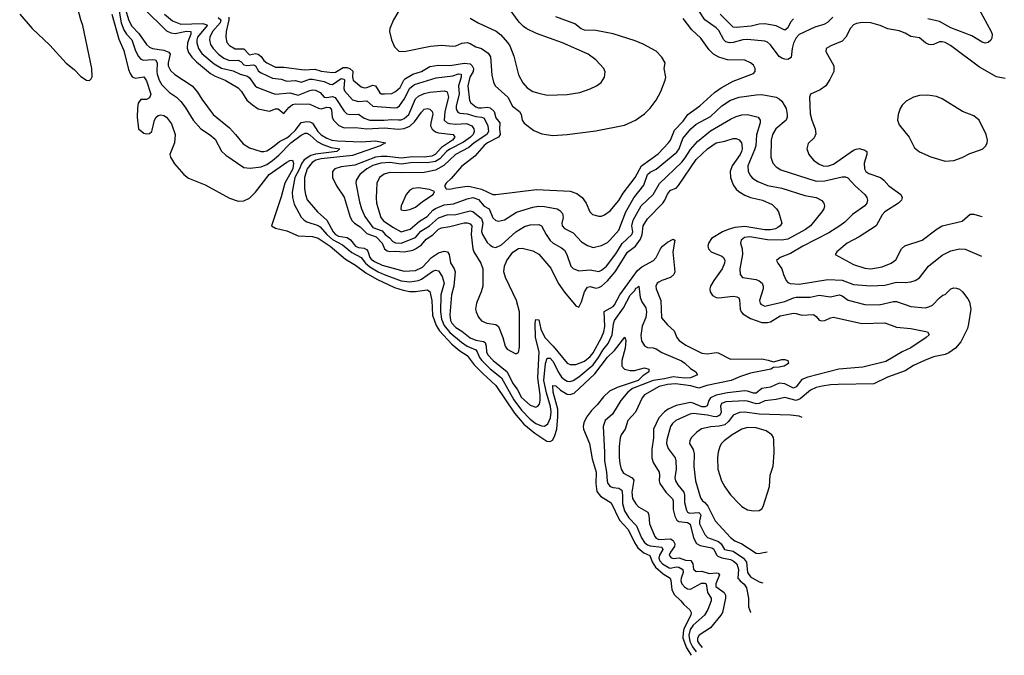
# Model space of a CAD drawing. Header units: inches. Extents: x 1305375 to 1407406, y 744550 to 841633.
# Tile 265 of 509: x 1370083 to 1376964, y 744550 to 748991. Entities that reach past the tile are written whole.
import ezdxf

# ---------------------------------------------------------------- set-up
doc = ezdxf.new("R2010")
doc.units = ezdxf.units.IN
doc.header["$MEASUREMENT"] = 0
doc.layers.add('B3774', color=7, linetype='Continuous')

msp = doc.modelspace()

# ---------------------------------------------------------------- linework, layer by layer
at = {"layer": 'B3774', "color": 5}
for points, elevation in [([(1372777, 749130), (1372694.9, 748990), (1372670.5, 748930), (1372668, 748910), (1372680.5, 748850), (1372701.7, 748801.7), (1372732.3, 748772.3), (1372768.9, 748768.9), (1372954.1, 748805.9), (1373030, 748813.1), (1373110, 748806.4), (1373130, 748809.5), (1373172.2, 748827.9), (1373210, 748831.5), (1373230, 748824.8), (1373270, 748800.9), (1373310.3, 748790.3), (1373356.9, 748756.9), (1373372.3, 748732.3), (1373382.7, 748602.7), (1373393.9, 748553.9), (1373405, 748530), (1373493.8, 748450), (1373526.4, 748386.4), (1373575.5, 748350), (1373586.6, 748330), (1373594.5, 748290), (1373608.9, 748268.9), (1373676.7, 748216.7), (1373733, 748193), (1373810, 748182), (1373910, 748189.1), (1374110, 748214.3), (1374310, 748255.3), (1374387, 748290), (1374450, 748333.4), (1374490, 748373.4), (1374530.5, 748429.5), (1374563.5, 748490), (1374594.2, 748570), (1374597.6, 748590), (1374586.9, 748650), (1374594.3, 748690), (1374571.3, 748730), (1374530, 748772.6), (1374440.7, 748820.7), (1374384.4, 748844.4), (1374230, 748893.7), (1374110, 748915.5), (1374030, 748918.1), (1374007.3, 748927.3), (1373961.8, 748961.8), (1373830, 749012.5)], 1020), ([(1370083.2, 749030), (1370169.2, 748929.2), (1370294.2, 748814.2), (1370408.5, 748688.5), (1370462.7, 748642.7), (1370510, 748594.7), (1370550, 748568), (1370570, 748565.7), (1370582.8, 748577.2), (1370588.5, 748591.5), (1370588, 748650), (1370524.5, 748950), (1370509.8, 748990), (1370485.7, 749085.7)], 840), ([(1370726.7, 749030), (1370775.3, 748855.3), (1370810, 748777), (1370843.1, 748643.1), (1370854.6, 748614.6), (1370870, 748593), (1370890, 748582.3), (1370950, 748592.1), (1370970, 748563.7), (1370999.8, 748470), (1370990, 748444.4), (1370970, 748434.8), (1370930, 748432.8), (1370910.8, 748409.2), (1370905.6, 748374.4), (1370904.6, 748310), (1370913.4, 748230), (1370950, 748199.5), (1370970, 748194.6), (1370990, 748196), (1371006.3, 748210), (1371010, 748218.8), (1371026, 748290), (1371036, 748310), (1371050, 748322), (1371070, 748326), (1371090, 748322.4), (1371110, 748310.4), (1371144.1, 748264.1), (1371168.9, 748190), (1371164.6, 748130), (1371133.2, 748050), (1371136, 748030), (1371164.1, 747984.1), (1371229.7, 747909.7), (1371263.3, 747883.3), (1371378.4, 747838.4), (1371550, 747743.5), (1371610, 747723.9), (1371650, 747724.9), (1371690, 747743.9), (1371730, 747785.4), (1371827, 747910), (1371950, 747995.4), (1371970, 748007.4), (1371990, 748010.3), (1371996.1, 747990), (1371991.7, 747950), (1371936.9, 747850), (1371910, 747752.6), (1371843.6, 747550), (1371870, 747534.4), (1371950, 747516.2), (1372030, 747480.3), (1372130, 747477.7), (1372170, 747464.2), (1372252.6, 747410), (1372359, 747319), (1372430, 747275.6), (1372502.6, 747222.6), (1372578.6, 747178.6), (1372701.4, 747121.4), (1372762, 747102), (1372810, 747092.9), (1372850, 747091.5), (1372930, 747104.6), (1372950, 747092.6), (1372963.1, 747030), (1372967.9, 746927.9), (1372993.8, 746853.8), (1373016.6, 746816.6), (1373103.5, 746723.6), (1373158.5, 746678.5), (1373210, 746645.1), (1373260.2, 746580.2), (1373318.9, 746518.9), (1373410, 746436.1), (1373541.5, 746241.5), (1373605.6, 746165.6), (1373682, 746102), (1373766.1, 746046.1), (1373790, 746043.9), (1373805.4, 746054.6), (1373821.3, 746078.7), (1373837.6, 746130), (1373844.3, 746215.7), (1373843.1, 746270), (1373810.6, 746389.5), (1373810, 746435.8), (1373830, 746433.6), (1373862.8, 746402.8), (1373910, 746376), (1373930, 746373.3), (1373958.2, 746381.8), (1374101.9, 746518.1), (1374190, 746633.9), (1374240, 746680), (1374312.5, 746772.5), (1374318.9, 746750), (1374315.4, 746695.4), (1374291.4, 746610), (1374292, 746570), (1374310.3, 746550), (1374350, 746539.5), (1374378.9, 746541.1), (1374450, 746559.5), (1374478.8, 746550), (1374479.3, 746530), (1374437.2, 746502.9), (1374405.2, 746470), (1374257.3, 746422.7), (1374205.2, 746394.8), (1374163.2, 746356.8), (1374119.8, 746300.2), (1374079.4, 746260.6), (1374045.1, 746214.9), (1374024.5, 746175.5), (1374019.8, 746150), (1374022.1, 746130), (1374065, 746030), (1374083.4, 745923.4), (1374111.9, 745830), (1374108.7, 745750), (1374115.5, 745695.5), (1374141.3, 745661.3), (1374216.3, 745616.3), (1374275, 745495), (1374335.5, 745430), (1374378.8, 745338.8), (1374402.1, 745302.1), (1374445.6, 745265.5), (1374487.6, 745247.6), (1374502.8, 745202.8), (1374525.2, 745165.2), (1374580.1, 745120.1), (1374628, 745090), (1374634, 745074), (1374639.5, 745010), (1374655.8, 744975.8), (1374704.1, 744930), (1374724.4, 744904.4), (1374767.3, 744867.3), (1374775, 744850), (1374772.4, 744830), (1374725.4, 744734.6), (1374718.6, 744710), (1374717.3, 744670), (1374742.5, 744602.5), (1374776.5, 744550.3)], 840), ([(1370777.9, 749050), (1370793, 748970), (1370810, 748921.4), (1370829.6, 748889.6), (1370866.5, 748850), (1370893.4, 748773.4), (1370913.8, 748733.8), (1370930, 748715.3), (1370948.8, 748708.8), (1371010, 748714), (1371033, 748710), (1371044.8, 748690), (1371040.6, 748630), (1371044.1, 748610), (1371057.1, 748570), (1371075.9, 748535.9), (1371130, 748482.2), (1371179.1, 748450), (1371210, 748420.7), (1371240.1, 748380.1), (1371294.3, 748290), (1371348.4, 748228.4), (1371410.2, 748190), (1371450, 748157.8), (1371493.8, 748073.8), (1371524.1, 748044.1), (1371650, 747958.7), (1371694.7, 747954.7), (1371770, 747962.7), (1371810, 747980.8), (1371850, 748008.2), (1371894.7, 748045.3), (1371978.7, 748130), (1372050, 748184.6), (1372077.9, 748197.9), (1372090, 748198.5), (1372110, 748186), (1372161.1, 748141.1), (1372200.5, 748120.5), (1372259.6, 748099.6), (1372319.3, 748090), (1372299.5, 748070), (1372150, 748051.1), (1372117.9, 748042.1), (1372070, 748013.2), (1372054.5, 747990), (1372036, 747944), (1372006.6, 747890), (1371986.6, 747786.6), (1371989.7, 747749.7), (1372002.4, 747702.4), (1372050, 747611.3), (1372070, 747590.2), (1372090, 747578), (1372170, 747552.7), (1372183.8, 747543.8), (1372229.7, 747490), (1372270, 747454.7), (1372338.2, 747418.2), (1372404.3, 747364.3), (1372469, 747330), (1372498.9, 747290), (1372530, 747263.9), (1372588.1, 747230), (1372630, 747211.4), (1372750, 747165.7), (1372810, 747160.4), (1372870, 747169.4), (1372890, 747177.7), (1372970, 747233.5), (1372990, 747240.9), (1373010, 747235.9), (1373036.5, 747196.5), (1373049.3, 747150), (1373027.3, 747070), (1373024.2, 746950), (1373030, 746899.7), (1373050, 746854.1), (1373090, 746806.2), (1373170, 746737.8), (1373210, 746711), (1373270, 746683.8), (1373280.7, 746670), (1373297.2, 746630), (1373312.5, 746610), (1373370, 746552.6), (1373450, 746489.1), (1373536.3, 746336.3), (1373590, 746263.3), (1373650, 746199.4), (1373690, 746170.6), (1373730, 746153.7), (1373750, 746151.4), (1373773.3, 746166.7), (1373792.1, 746210), (1373796.2, 746250), (1373792, 746288), (1373763.6, 746383.6), (1373746.7, 746470), (1373758, 746590), (1373770, 746625.9), (1373790, 746627.3), (1373810, 746605.6), (1373850, 746524.3), (1373870, 746494.7), (1373890, 746476.4), (1373910, 746466.1), (1373930, 746463.9), (1373951.6, 746470), (1373990, 746495), (1374090, 746580.4), (1374127.3, 746630), (1374157.6, 746682.4), (1374194.9, 746730), (1374222.9, 746790), (1374232.8, 746867.2), (1374240.4, 746890), (1374302.7, 746977.3), (1374350, 747066), (1374381.1, 747098.9), (1374390, 747115.2), (1374400.7, 747119.3), (1374410, 747130.4), (1374418.5, 747050), (1374430, 747021.1), (1374458.2, 746978.2), (1374463.7, 746950), (1374458.4, 746910), (1374432, 746850), (1374424.4, 746784.4), (1374428.3, 746748.3), (1374450, 746712.2), (1374470, 746700.2), (1374510, 746699.8), (1374530, 746692.7), (1374570, 746665.3), (1374707.5, 746607.5), (1374731.1, 746591.1), (1374770, 746553.6), (1374807.7, 746530), (1374818.7, 746510), (1374771.5, 746488.5), (1374730, 746487.1), (1374650, 746496.2), (1374590, 746481.2), (1374510.4, 746469.6), (1374365.9, 746414.1), (1374331.9, 746390), (1374283.8, 746330), (1374225.9, 746234.1), (1374174.3, 746190), (1374159.7, 746150), (1374170.6, 745970), (1374170.1, 745910), (1374184, 745830), (1374187.7, 745767.7), (1374193.7, 745750), (1374210.1, 745730.1), (1374230, 745722.9), (1374270, 745718.6), (1374290, 745703.2), (1374296.7, 745670), (1374296.1, 745610), (1374310, 745560.2), (1374339.1, 745510), (1374394.4, 745454.4), (1374428.7, 745370), (1374450, 745337.9), (1374470, 745321.3), (1374490, 745314.1), (1374570, 745306.5), (1374576.9, 745290), (1374553.4, 745250), (1374548.6, 745230), (1374556.1, 745210), (1374576.3, 745190), (1374622.2, 745162.2), (1374630, 745159.4), (1374670, 745167.4), (1374690, 745166.5), (1374717.2, 745150), (1374718.6, 745130), (1374705.2, 745090), (1374704.2, 745070), (1374710.5, 745050.5), (1374727.8, 745027.8), (1374750, 745015.8), (1374770, 745013.5), (1374846.6, 745053.4), (1374870, 745055.1), (1374881.1, 745050), (1374890.1, 744990.1), (1374915.3, 744950), (1374916.4, 744930), (1374892.2, 744870), (1374869.6, 744830), (1374790, 744760.6), (1374768.3, 744731.7), (1374758.3, 744690), (1374766.2, 744646.2), (1374785.5, 744610), (1374810.6, 744575)], 860), ([(1370820.2, 749070), (1370844.9, 748984.9), (1370866.2, 748946.2), (1370915.2, 748895.2), (1370970, 748818.3), (1370990, 748799.3), (1371010.1, 748790.1), (1371090, 748777.6), (1371125.2, 748765.2), (1371134.9, 748750), (1371121.1, 748690), (1371120.5, 748670), (1371136.5, 748636.5), (1371167.7, 748607.7), (1371288.9, 748528.9), (1371325.3, 748485.3), (1371356.4, 748436.4), (1371436.3, 748330), (1371550, 748234.8), (1371592.2, 748190), (1371644.3, 748124.3), (1371690, 748095.3), (1371770, 748071.6), (1371790, 748070.1), (1371810, 748075.4), (1371850, 748099.8), (1371898.6, 748141.4), (1371950, 748167.1), (1371970, 748182.4), (1372010, 748219.4), (1372050, 748272.6), (1372090, 748280.4), (1372110, 748278), (1372130, 748267.8), (1372166.9, 748210), (1372190, 748186.5), (1372230, 748163), (1372265, 748150), (1372304.7, 748144.7), (1372470, 748139), (1372570, 748144.5), (1372640.4, 748130), (1372602.3, 748110), (1372410, 748042.9), (1372190, 748020.3), (1372153.8, 748010), (1372126.7, 747993.3), (1372092.9, 747950), (1372073.8, 747890), (1372074.4, 747810), (1372079.9, 747770), (1372093.1, 747733.1), (1372164.1, 747650), (1372229.8, 747589.8), (1372274.9, 747510), (1372291.1, 747491.1), (1372310, 747479.8), (1372372.2, 747470), (1372394.1, 747454.1), (1372430.6, 747410), (1372450, 747399.6), (1372490, 747394), (1372506.9, 747386.9), (1372515, 747375), (1372529.5, 747330), (1372538.9, 747318.9), (1372562, 747302), (1372615.7, 747275.7), (1372770, 747235.2), (1372850, 747240.1), (1372897.9, 747262.1), (1372961.9, 747330), (1373010, 747362.6), (1373050, 747374.7), (1373072.7, 747370), (1373083.3, 747350), (1373093, 747293), (1373120.3, 747250), (1373125.4, 747230), (1373116.6, 747130), (1373099.7, 747070), (1373088.6, 746930), (1373093.2, 746890), (1373103.8, 746870), (1373130, 746841.6), (1373174, 746814), (1373230, 746767.6), (1373270, 746752.4), (1373323.8, 746743.8), (1373335.4, 746735.4), (1373343.6, 746710), (1373346.4, 746670), (1373355.2, 746650), (1373390.8, 746610.8), (1373490.7, 746530), (1373529.8, 746450), (1373560.4, 746410), (1373590, 746352.4), (1373650, 746297.9), (1373690, 746285), (1373703.6, 746290), (1373714.9, 746305.1), (1373719.5, 746330), (1373719.2, 746370), (1373703.3, 746490), (1373713.8, 746670), (1373688.5, 746770), (1373685.4, 746870), (1373690, 746897.6), (1373710, 746894.9), (1373724.4, 746830), (1373753.7, 746770), (1373810.8, 746710.8), (1373910, 746592.4), (1373930, 746582.8), (1373970, 746581.8), (1374030, 746605.6), (1374070, 746638.5), (1374090, 746663.3), (1374149.9, 746770), (1374164.3, 746810), (1374171.6, 746848.4), (1374168.6, 746951.4), (1374230, 746988), (1374240.3, 746999.7), (1374277.6, 747070), (1374400, 747240), (1374430, 747265.6), (1374511.3, 747310), (1374531.5, 747330), (1374560.6, 747390), (1374575.3, 747410), (1374610, 747437.2), (1374650, 747458.3), (1374662.4, 747450), (1374647.5, 747370), (1374661.8, 747230), (1374655.5, 747210), (1374630.5, 747189.5), (1374570.3, 747170), (1374550, 747158.2), (1374538.5, 747150), (1374528.3, 747130), (1374530.2, 747110), (1374563.7, 747030), (1374568.8, 746908.8), (1374610, 746860.3), (1374656.8, 746816.8), (1374675.8, 746770), (1374691.3, 746750), (1374737.4, 746717.5), (1374850, 746662.3), (1374890, 746656.3), (1374950, 746666.2), (1374963.4, 746663.4), (1375050, 746618.4), (1375270, 746621), (1375313.4, 746613.4), (1375350, 746600.3), (1375410, 746616.1), (1375430, 746616.8), (1375450.9, 746610), (1375455.1, 746590), (1375426.4, 746570), (1375390, 746563.2), (1375350, 746562.4), (1375331.8, 746550), (1375310, 746544.3), (1375190, 746522), (1375121.2, 746498.8), (1375054.8, 746470), (1374885.2, 746434.8), (1374830, 746416.5), (1374772.8, 746432.8), (1374666.1, 746446.1), (1374610, 746442.4), (1374552.3, 746427.7), (1374450, 746370.5), (1374432.2, 746350), (1374385.5, 746250), (1374333.6, 746190), (1374314, 746130), (1374286.9, 746090), (1374279.8, 746070), (1374272.9, 746010), (1374272.5, 745932.5), (1374276.2, 745890), (1374286.1, 745850), (1374303.8, 745823.8), (1374363.8, 745790), (1374374.1, 745774.1), (1374360.1, 745690), (1374365.8, 745645.8), (1374387.9, 745607.9), (1374407.3, 745587.3), (1374472.6, 745550), (1374480.7, 745530), (1374485.5, 745470), (1374520.8, 745380.8), (1374529.8, 745369.8), (1374550, 745360.2), (1374630, 745365.1), (1374650, 745352.6), (1374660.5, 745330), (1374659.4, 745310), (1374630.6, 745270), (1374622.9, 745250), (1374634, 745234), (1374650, 745227.7), (1374691, 745231), (1374735.8, 745215.8), (1374772.1, 745212.1), (1374787.4, 745190), (1374792.9, 745152.9), (1374810, 745136.6), (1374850, 745139.1), (1374902.3, 745122.3), (1374950, 745127.4), (1374964.5, 745124.5), (1374972.9, 745112.9), (1374946.8, 745050), (1374949, 745030), (1375005.8, 744990), (1375016, 744970), (1375016.5, 744950), (1374994, 744850), (1374982.8, 744830), (1374910, 744742.6), (1374831, 744690), (1374820.3, 744670), (1374820.7, 744650), (1374831, 744630), (1374851.6, 744604.6)], 880), ([(1370951.1, 749070), (1371110, 748913.1), (1371139, 748899), (1371170, 748894.8), (1371250, 748911.7), (1371279.7, 748910), (1371278.8, 748890), (1371256.4, 748830), (1371252.4, 748792.4), (1371262.1, 748762.1), (1371285.4, 748730), (1371317.8, 748697.8), (1371416.1, 748616.1), (1371450, 748597), (1371519.7, 748570), (1371610, 748514.8), (1371634.1, 748490), (1371670.9, 748430), (1371710, 748395.8), (1371750, 748369.4), (1371830, 748352.6), (1371870, 748368.4), (1371890, 748368.1), (1371930, 748336.3), (1371963.1, 748376.9), (1371990, 748399.1), (1372010, 748403.2), (1372110, 748400.8), (1372172.2, 748372.2), (1372190, 748369.5), (1372230, 748379.7), (1372250, 748378.4), (1372261.3, 748361.3), (1372267.1, 748310), (1372276.9, 748290), (1372313, 748253), (1372350, 748234.9), (1372430, 748237.1), (1372510, 748228), (1372630, 748235.4), (1372730, 748227), (1372770, 748230.4), (1372810, 748247.7), (1372842.1, 748277.9), (1372890, 748344.8), (1372910, 748365.3), (1372930, 748372.1), (1372950, 748367.1), (1372965.4, 748350), (1372971.1, 748331.1), (1372955.2, 748270), (1372954.6, 748250), (1372965.9, 748225.9), (1372988.3, 748208.3), (1373010, 748201.5), (1373111.8, 748190), (1373124.8, 748170), (1373106.7, 748150), (1373030, 748098.4), (1372987.4, 748050), (1372962.6, 748037.4), (1372910, 748030.3), (1372830, 748032.5), (1372750, 748023.9), (1372650, 748035.8), (1372610, 748036.7), (1372570, 748031.4), (1372424.4, 747975.6), (1372330, 747963.5), (1372284.5, 747950), (1372268.1, 747930), (1372268.9, 747890), (1372296.3, 747830), (1372350, 747751.5), (1372392.7, 747612.7), (1372406.5, 747586.5), (1372422.7, 747570), (1372463.6, 747543.6), (1372510, 747496.8), (1372575.4, 747475.4), (1372615.3, 747430), (1372633.6, 747390), (1372650, 747375.5), (1372670, 747371.3), (1372710, 747374.2), (1372770, 747370.4), (1372830, 747381.2), (1372850, 747389.7), (1372890, 747418.1), (1372923.2, 747456.8), (1372970, 747489.3), (1373010, 747528.9), (1373030, 747537.3), (1373090, 747545.9), (1373190, 747571.9), (1373210, 747572.4), (1373230, 747566), (1373242.9, 747550), (1373237.9, 747490), (1373249.7, 747389.7), (1373257.2, 747370), (1373306.6, 747290), (1373318.9, 747250), (1373318.6, 747130), (1373308.4, 747090), (1373274.4, 747010), (1373268.3, 746970), (1373272, 746950), (1373290, 746912.4), (1373310, 746887.7), (1373348.7, 746870), (1373410, 746861.9), (1373428.7, 746848.7), (1373459.2, 746770), (1373475.5, 746710), (1373490.2, 746690), (1373550, 746657.5), (1373570, 746666.7), (1373576.8, 746703.2), (1373574.9, 746950), (1373555.3, 747030), (1373478, 747190), (1373466.7, 747230), (1373471, 747270), (1373486.8, 747310), (1373530, 747366.4), (1373570, 747392.1), (1373594.6, 747394.6), (1373670, 747377.2), (1373710, 747354.2), (1373794.6, 747254.6), (1373847.1, 747150), (1373890, 747087.6), (1373970, 746992.7), (1373990, 746984), (1374010, 747020.7), (1374029.3, 747090), (1374050, 747122), (1374070, 747127.3), (1374110, 747116.5), (1374130, 747119.4), (1374149.8, 747130), (1374190, 747165.9), (1374244.2, 747230), (1374330, 747367.9), (1374386, 747410), (1374422.6, 747457.4), (1374434.2, 747490), (1374440.1, 747550), (1374470, 747599.3), (1374577.2, 747710), (1374592.3, 747730), (1374610, 747772.2), (1374630, 747801.1), (1374670, 747815.2), (1374687.6, 747832.5), (1374810, 748013.9), (1374890, 748088.8), (1374950, 748132.2), (1375010, 748142.2), (1375070, 748162.4), (1375090, 748160.7), (1375110, 748152.4), (1375127.1, 748130), (1375130, 748118.8), (1375131.9, 748090), (1375127.6, 748070), (1375118.2, 748050), (1375062.2, 747970), (1375047.7, 747930), (1375051.5, 747890), (1375070, 747837.6), (1375090, 747807.8), (1375109.3, 747790), (1375150, 747764.3), (1375190, 747748.9), (1375274.9, 747730), (1375341.3, 747701.3), (1375372, 747670), (1375384.9, 747650), (1375408.9, 747570), (1375398.3, 747550), (1375381.6, 747538.4), (1375366, 747530), (1375330, 747523.1), (1375290, 747522.8), (1375150, 747545.4), (1375081.3, 747538.7), (1375033.5, 747526.5), (1374995.4, 747510), (1374918, 747462), (1374896.6, 747430), (1374892.9, 747410), (1374897.6, 747390), (1374915.8, 747370), (1374990, 747338.5), (1375000.7, 747330), (1375010.9, 747310), (1375009.4, 747290), (1374991.9, 747250), (1374933.4, 747170), (1374910.2, 747130), (1374905.2, 747110), (1374909.2, 747090), (1374924.4, 747064.4), (1374950, 747050.2), (1374970, 747047.3), (1375070, 747059.8), (1375095.8, 747055.8), (1375107.8, 747047.8), (1375114.4, 747034.4), (1375117.2, 746970), (1375124.3, 746950), (1375136.1, 746936.1), (1375190, 746902.7), (1375270, 746876.6), (1375310, 746875.4), (1375330, 746880.4), (1375397.9, 746922.1), (1375490, 746939.8), (1375510, 746938.6), (1375550, 746926.3), (1375630, 746931), (1375650, 746918), (1375670, 746892), (1375686.2, 746886.2), (1375710, 746889.4), (1375750, 746909.3), (1375770, 746913.1), (1375968, 746868), (1376130, 746872.9), (1376210, 746843.7), (1376310, 746833.7), (1376426, 746810), (1376437.7, 746790), (1376418.7, 746770), (1376310, 746699), (1376250, 746670.8), (1376135.9, 746604.1), (1375975.3, 746564.7), (1375808.4, 746550), (1375590, 746494.4), (1375550, 746476.7), (1375510, 746425.7), (1375490, 746417.4), (1375430, 746446.2), (1375390, 746450.7), (1375330, 746423), (1375270, 746413.6), (1375230, 746382.8), (1375210, 746381.5), (1375170, 746395.6), (1375150, 746397.2), (1375030, 746383.6), (1374951.3, 746368.7), (1374910, 746349), (1374897.9, 746330), (1374886.9, 746293.1), (1374874, 746286), (1374850, 746286.4), (1374790, 746312.8), (1374770, 746316.8), (1374670, 746296.9), (1374614.7, 746270), (1374590, 746250.9), (1374550, 746208.5), (1374513, 746130), (1374512.4, 746070), (1374501.5, 745990), (1374501.5, 745930), (1374510, 745897.3), (1374551.3, 745830), (1374555, 745810), (1374552.1, 745770), (1374556.9, 745750), (1374597.6, 745690), (1374644.5, 745644.5), (1374650.1, 745630), (1374648.7, 745568.7), (1374662, 745522), (1374675.6, 745495.6), (1374690, 745485.5), (1374750, 745479), (1374767.7, 745467.7), (1374791.3, 745371.3), (1374812.4, 745332.4), (1374838.7, 745318.7), (1374920.6, 745300.6), (1374932.9, 745292.9), (1374951.6, 745251.6), (1374962.1, 745242.1), (1374990, 745230.8), (1375050, 745219.5), (1375070, 745210.1), (1375095, 745190), (1375106.8, 745150), (1375102.4, 745090), (1375117.5, 745070), (1375146.4, 745046.4), (1375162.2, 745022.2), (1375176.9, 744950), (1375175.7, 744890), (1375190, 744852.7), (1375191.8, 744850.4)], 920), ([(1371095.4, 749030), (1371150, 748982.9), (1371210, 748959.9), (1371364.1, 748964.1), (1371390, 748956.1), (1371393.6, 748950), (1371326.2, 748870), (1371320.1, 748850), (1371320.5, 748830), (1371333.6, 748790), (1371356.3, 748756.3), (1371442, 748682.1), (1371493.1, 748653.1), (1371575.2, 748635.2), (1371624.9, 748610), (1371675.8, 748595.8), (1371690, 748586), (1371727.8, 748530), (1371740.1, 748520.1), (1371850, 748477), (1371870, 748470.7), (1371970, 748479.3), (1372030, 748464.8), (1372110, 748497.3), (1372130, 748502.4), (1372150, 748499.9), (1372182.5, 748482.5), (1372210.9, 748450.9), (1372230, 748447.2), (1372270, 748455.2), (1372288, 748448), (1372350, 748351.9), (1372370, 748332.9), (1372390, 748329), (1372450, 748332.5), (1372490, 748302.9), (1372529.2, 748289.2), (1372630, 748289.4), (1372684.9, 748295.1), (1372730, 748290.9), (1372750, 748292.4), (1372770, 748300.3), (1372801.4, 748330), (1372850, 748439.5), (1372870, 748456.6), (1372910, 748476.3), (1372950, 748485.9), (1373050, 748494.6), (1373070, 748486.3), (1373080.3, 748450), (1373054.5, 748350), (1373049.7, 748289.7), (1373070, 748270.1), (1373085.8, 748265.8), (1373130, 748260.9), (1373205.1, 748265.1), (1373242.2, 748250), (1373255.8, 748230), (1373258.1, 748210), (1373252.7, 748190), (1373233, 748170), (1373184.5, 748135.5), (1373090, 748087.6), (1373066.1, 748070), (1373019.8, 748020.2), (1372990, 748000.8), (1372930, 747991.1), (1372830, 747992.6), (1372750, 747982.7), (1372670, 747993.1), (1372607.6, 747990), (1372550, 747971.6), (1372509.4, 747950), (1372460.1, 747910), (1372434, 747870), (1372431.9, 747848.1), (1372458.5, 747718.5), (1372471, 747671), (1372495.7, 747615.7), (1372550, 747540.3), (1372615.7, 747515.7), (1372637.2, 747490), (1372668.1, 747468.1), (1372690, 747441.2), (1372710, 747431.6), (1372750, 747430.4), (1372848.4, 747470), (1372887.1, 747512.9), (1372946.7, 747550), (1373010, 747607.4), (1373070, 747628.3), (1373130, 747629.7), (1373230, 747655.5), (1373250, 747650.7), (1373310, 747601.6), (1373319.9, 747570), (1373310.6, 747510.6), (1373316.4, 747490), (1373350, 747435.5), (1373370, 747415), (1373390, 747404.2), (1373410, 747399.7), (1373450, 747418.8), (1373550, 747508.7), (1373610, 747546.7), (1373650, 747557.3), (1373710, 747560.6), (1373730.6, 747550.6), (1373761.2, 747490), (1373790, 747449.3), (1373810.2, 747430), (1373870, 747397.6), (1373890, 747380.2), (1373907.8, 747350), (1373935.6, 747270), (1373950, 747252.4), (1373990, 747236.6), (1374070, 747244.2), (1374130, 747233), (1374150, 747241.7), (1374183.9, 747270), (1374250, 747356.4), (1374292.9, 747427.1), (1374361.1, 747490), (1374366.9, 747510), (1374360.8, 747550), (1374369.2, 747590), (1374426, 747690), (1374509.2, 747770.8), (1374553.4, 747846.6), (1374710, 747995.4), (1374734.3, 748025.7), (1374770, 748084.6), (1374819.2, 748140.8), (1374910, 748215.5), (1375050, 748297.4), (1375090, 748315), (1375130, 748326), (1375170, 748329.4), (1375244.4, 748310), (1375257.6, 748290), (1375257.1, 748270), (1375232.9, 748187.1), (1375226.8, 748110), (1375218.7, 748081.3), (1375170.9, 747970), (1375174.5, 747930), (1375190, 747900.9), (1375205, 747885), (1375241.3, 747861.3), (1375310, 747833.1), (1375410, 747814.4), (1375570, 747763), (1375648, 747750), (1375688.9, 747728.9), (1375702.4, 747710), (1375707, 747690), (1375701.7, 747670), (1375688.9, 747650), (1375608.4, 747550), (1375574.9, 747525.1), (1375450, 747457.6), (1375409.7, 747450.3), (1375310, 747453.6), (1375185.9, 747474.1), (1375148.4, 747470), (1375124, 747450), (1375120.7, 747430), (1375131.5, 747391.5), (1375135.3, 747350), (1375115, 747250), (1375117.2, 747210), (1375134.9, 747190), (1375230, 747175.5), (1375250, 747167.5), (1375271.1, 747150), (1375279.3, 747130), (1375279.3, 747110), (1375253.4, 747030), (1375256.9, 747010), (1375263.2, 747003.2), (1375290, 746990.2), (1375310, 746993.7), (1375430, 747022.6), (1375490, 747048.8), (1375510, 747052.7), (1375607.8, 747052.2), (1375670, 747067.3), (1375750, 747054.6), (1375810, 747069.4), (1375830, 747062), (1375871.7, 747031.7), (1375990, 747000.5), (1376090, 746998), (1376190, 747022.3), (1376210, 747022.2), (1376310, 746986.7), (1376410, 746978.6), (1376435.9, 746984.1), (1376462.8, 746997.2), (1376510, 747048.2), (1376534.1, 747065.8), (1376550, 747070.7), (1376589.6, 747110.4), (1376610, 747117.1), (1376630, 747115.8), (1376650, 747108.4), (1376672.7, 747090), (1376710, 747041.6), (1376720.2, 747020.2), (1376729.2, 746970), (1376714.7, 746865.3), (1376706.5, 746833.5), (1376659, 746741), (1376622.6, 746697.4), (1376577.1, 746662.9), (1376550, 746652.2), (1376470, 746635), (1376405.5, 746610), (1376330, 746575.5), (1376270, 746537.4), (1376146.7, 746493.3), (1376052.4, 746447.6), (1375802.7, 746442.7), (1375750, 746439.9), (1375689.9, 746429.9), (1375650, 746420.7), (1375610, 746403.4), (1375537.1, 746342.9), (1375510, 746330.7), (1375430, 746350.5), (1375370, 746337.9), (1375290, 746329), (1375251.1, 746308.9), (1375230, 746306.4), (1375170, 746325.7), (1375150, 746327.8), (1375018.7, 746321.3), (1374987.7, 746310), (1374981.3, 746290), (1374984.6, 746250), (1374977.4, 746230), (1374970, 746222.6), (1374950, 746216.5), (1374930, 746218.2), (1374890, 746228.8), (1374790, 746240.2), (1374765.9, 746234.1), (1374669.1, 746190), (1374644.1, 746170), (1374631.8, 746150), (1374604.6, 746055.4), (1374602.2, 746030), (1374615.8, 745995.8), (1374663.7, 745930), (1374669, 745909), (1374670.1, 745850.1), (1374662.5, 745790), (1374667.1, 745770), (1374681.9, 745741.8), (1374724.8, 745690), (1374730.1, 745670), (1374730, 745617.3), (1374743.3, 745563.3), (1374750.5, 745550.5), (1374764.2, 745544.2), (1374829.2, 745549.2), (1374839, 745539), (1374843.9, 745530), (1374834.4, 745490), (1374834.9, 745470), (1374870, 745394.6), (1374890, 745373), (1374965.9, 745345.9), (1374985.4, 745330), (1375009.5, 745289.5), (1375070, 745278.2), (1375141.9, 745230), (1375161.9, 745201.9), (1375169.7, 745130), (1375190, 745097.7), (1375250, 745063.2), (1375277.5, 745057.3)], 940), ([(1373230, 749001.3), (1373287.7, 748970), (1373411.7, 748911.7), (1373445.1, 748885.1), (1373492.7, 748832.8), (1373507.8, 748807.8), (1373535.5, 748735.5), (1373570, 748607.3), (1373600.3, 748550), (1373630, 748516.4), (1373670, 748490.3), (1373710, 748477), (1373770, 748464.9), (1373910, 748468.5), (1373998.3, 748481.7), (1374070, 748507.7), (1374114, 748530), (1374146.3, 748553.7), (1374169.2, 748590), (1374173.6, 748626.4), (1374165.2, 748650), (1374109.3, 748710), (1374055.1, 748750), (1373877, 748830), (1373694.6, 748894.6), (1373627.3, 748927.3), (1373603.7, 748943.7), (1373573.7, 748973.7), (1373503.6, 749070)], 1040), ([(1375765.8, 749010), (1375728.5, 748971.5), (1375701.5, 748958.5), (1375640.2, 748939.8), (1375530, 748887.1), (1375510, 748865.5), (1375490, 748826.6), (1375481, 748790), (1375473.7, 748726.3), (1375450, 748713.5), (1375430, 748715.5), (1375410, 748721.6), (1375390, 748735), (1375330, 748816.4), (1375310, 748833.6), (1375290, 748841.1), (1375170, 748854.2), (1375135.5, 748850), (1375070, 748831.5), (1375044, 748830), (1375017.4, 748837.4), (1375002.7, 748850), (1374970, 748915.7), (1374950, 748934.4), (1374870.3, 748990.3), (1374831.6, 749050)], 960), ([(1375490, 748998), (1375470, 748973.8), (1375450, 748935), (1375430, 748918.4), (1375370, 748949.2), (1375290, 748962), (1375250, 748959.9), (1375193.8, 748946.2), (1375090, 748936), (1375070, 748939.9), (1374978.4, 749030)], 940), ([(1376786.3, 749066.3), (1376872.2, 748910), (1376878.5, 748890), (1376877.4, 748862.6), (1376870, 748847.3), (1376850, 748831.6), (1376830, 748827.8), (1376810, 748833.3), (1376737.9, 748877.9), (1376590, 748935.2), (1376510, 748979.3), (1376430, 748996.4)], 960), ([(1371470, 749005.9), (1371489.3, 748990), (1371484.1, 748970), (1371430.1, 748910), (1371412.2, 748870), (1371410.1, 748850), (1371417.7, 748817.7), (1371434.6, 748790), (1371472.5, 748750), (1371510, 748723.4), (1371550, 748706.7), (1371610, 748707.7), (1371630, 748696.5), (1371650, 748677.2), (1371670, 748670.4), (1371716.2, 748676.2), (1371730, 748669.4), (1371752.9, 748632.9), (1371770, 748619.4), (1371850, 748583.6), (1371910, 748575.2), (1371950, 748561.2), (1372010, 748565.8), (1372050, 748554.9), (1372110, 748575.1), (1372130, 748574.8), (1372210, 748559.5), (1372250, 748541.7), (1372270, 748538.4), (1372330, 748580.1), (1372339, 748579), (1372350, 748575.4), (1372352, 748570), (1372349.4, 748510), (1372353.6, 748493.6), (1372410, 748430.9), (1372450, 748419), (1372510, 748423.9), (1372550, 748388.4), (1372703.6, 748376.4), (1372721.1, 748378.9), (1372737.9, 748390), (1372770, 748436.8), (1372810, 748512.4), (1372841.9, 748538.1), (1372993.8, 748586.2), (1373110, 748599.7), (1373150, 748614.2), (1373168.5, 748610), (1373168, 748590), (1373150.7, 748530), (1373154.1, 748470), (1373134.1, 748390), (1373132.7, 748370), (1373137.1, 748357.1), (1373145.6, 748345.6), (1373159.3, 748339.3), (1373210, 748333.3), (1373270, 748314.6), (1373310.7, 748310.7), (1373330, 748303.7), (1373354.9, 748250), (1373358.5, 748210), (1373347.9, 748190), (1373259.7, 748130), (1373221.5, 748098.5), (1373129.1, 748050), (1373046.9, 747973.1), (1372990, 747939.3), (1372910, 747924.8), (1372750, 747920.4), (1372670, 747923.8), (1372630, 747913.2), (1372597.3, 747890), (1372578.2, 747850), (1372574, 747746), (1372577.6, 747710), (1372607.9, 747610), (1372625.7, 747585.7), (1372690, 747541.4), (1372750, 747510.1), (1372811.1, 747528.8), (1372877.4, 747582.6), (1372930, 747617.3), (1372970, 747660.5), (1372988.7, 747671.3), (1373050, 747699), (1373114.9, 747705.1), (1373210, 747739.9), (1373250, 747748.8), (1373290, 747734.7), (1373328.9, 747688.9), (1373363.9, 747670), (1373390, 747607.3), (1373410, 747589.2), (1373430, 747583.8), (1373470, 747591.9), (1373554.1, 747645.9), (1373670, 747682.1), (1373710, 747687.7), (1373750, 747686.7), (1373838.4, 747670), (1373858.9, 747658.9), (1373876.8, 747636.8), (1373880.2, 747610), (1373871.1, 747570), (1373874.4, 747550), (1373890, 747532.6), (1373950, 747503.2), (1374010, 747438.2), (1374050, 747413.4), (1374090, 747400.7), (1374150, 747412.6), (1374190, 747435), (1374210, 747452.6), (1374270, 747519.7), (1374318.9, 747650), (1374373.9, 747746.1), (1374444.5, 747835.5), (1374470.3, 747909.7), (1374490, 747925.4), (1374530, 747945.9), (1374674.3, 748065.7), (1374691.5, 748090), (1374717.6, 748162.4), (1374773.2, 748230), (1374810, 748261), (1374910, 748315), (1374990, 748388.8), (1375050, 748428.8), (1375110.4, 748449.6), (1375230, 748467.5), (1375270, 748468), (1375370, 748449.4), (1375390, 748439.3), (1375410, 748422), (1375440.2, 748370), (1375447, 748330), (1375446.2, 748310), (1375438.8, 748290), (1375367.7, 748230), (1375343.7, 748190), (1375333.9, 748150), (1375332, 748030), (1375346.7, 747990), (1375370, 747962.3), (1375402.8, 747942.9), (1375650, 747863.6), (1375710, 747864.4), (1375830, 747894.5), (1375853, 747893), (1375870, 747885.7), (1375922.2, 747830), (1375989, 747770), (1376002.7, 747750), (1376006.9, 747730), (1376002.4, 747710), (1375989.1, 747690), (1375904, 747630), (1375850, 747576.2), (1375813.6, 747550), (1375737.7, 747502.3), (1375555.8, 747410), (1375470, 747357), (1375398, 747330), (1375372.7, 747310), (1375380.3, 747290), (1375409, 747250), (1375420.2, 747210), (1375438.5, 747170), (1375450, 747156), (1375467.5, 747147.5), (1375530, 747143.9), (1375730, 747175.3), (1375830, 747172.4), (1375910, 747141.6), (1376030, 747132.1), (1376130, 747137.7), (1376210, 747158), (1376270, 747154.2), (1376310, 747159.7), (1376342, 747170), (1376370, 747188.9), (1376435.1, 747270), (1376530, 747346.7), (1376590, 747377.3), (1376650, 747391.3), (1376690, 747387.4), (1376805, 747338.9)], 960), ([(1371545.8, 749010), (1371545, 748990), (1371525.1, 748910), (1371523.4, 748870), (1371531.1, 748831.1), (1371548.5, 748810), (1371590, 748787.7), (1371650, 748787.9), (1371690, 748746.9), (1371730, 748754.4), (1371750, 748750.8), (1371770, 748735.1), (1371790, 748706.7), (1371809.2, 748689.2), (1371870, 748660.1), (1371930, 748660.1), (1372070, 748641.7), (1372146.5, 748646.5), (1372190, 748632.4), (1372270, 748621.9), (1372290, 748624.9), (1372343.2, 748656.8), (1372370, 748657.6), (1372390, 748649.7), (1372410.9, 748630.9), (1372409.8, 748589.8), (1372413.8, 748570), (1372470, 748521.9), (1372490, 748514.3), (1372510, 748516.9), (1372550, 748533.2), (1372570, 748530.1), (1372600.4, 748480.4), (1372610, 748474), (1372632.6, 748472.6), (1372683.4, 748476.6), (1372710, 748488.6), (1372742.7, 748517.3), (1372767.4, 748570), (1372779.3, 748580.7), (1372830, 748610.4), (1372889.9, 748630.1), (1372950, 748664.5), (1373010, 748674.1), (1373090, 748670.7), (1373192.2, 748687.8), (1373230, 748682.2), (1373246.1, 748670), (1373254.8, 748650), (1373251.8, 748630), (1373229.8, 748590), (1373213.9, 748530), (1373225.8, 748425.8), (1373234.8, 748410), (1373270, 748382.5), (1373290, 748375.3), (1373310, 748374.7), (1373350, 748381.2), (1373370, 748375.1), (1373399.4, 748350), (1373410, 748306.7), (1373438.7, 748270), (1373436.3, 748230), (1373440.3, 748190), (1373428.1, 748170), (1373353.3, 748130), (1373330, 748111.6), (1373263.2, 748036.8), (1373170, 747965), (1373099.1, 747880.9), (1373063.1, 747850), (1373052.4, 747830), (1373064, 747810), (1373090, 747806.5), (1373130, 747817.2), (1373210, 747827.9), (1373230, 747826.8), (1373310, 747806.9), (1373390, 747770.2), (1373410, 747769.2), (1373694.9, 747805.1), (1373930, 747793.8), (1373977, 747777), (1374012.7, 747750), (1374042.3, 747710), (1374067, 747650), (1374085.5, 747630), (1374130, 747618.9), (1374150, 747619.5), (1374170, 747627.4), (1374210, 747656.9), (1374270, 747729.2), (1374301.2, 747778.8), (1374383.4, 747890), (1374429.3, 747970.7), (1374545.6, 748054.4), (1374616.9, 748130), (1374630.2, 748149.8), (1374660, 748220), (1374718.5, 748281.6), (1374751.6, 748330), (1374835.5, 748390), (1374938.2, 748481.8), (1374985.3, 748514.7), (1375070, 748562.7), (1375210, 748614.9), (1375223.6, 748630), (1375223.9, 748636.1), (1375223.5, 748650), (1375210, 748672.8), (1375190, 748690.9), (1375150, 748707.7), (1375030, 748711.8), (1374970, 748729.3), (1374930.9, 748750), (1374900.7, 748780.7), (1374843.4, 748863.4), (1374781.1, 748921.1), (1374718.9, 748998.8)], 980), ([(1376970, 748579.8), (1376910, 748593.2), (1376790, 748659.1), (1376587.1, 748810), (1376550, 748832.4), (1376530, 748837.7), (1376510, 748835.9), (1376470, 748819), (1376450, 748814.8), (1376437.3, 748817.3), (1376412.6, 748830), (1376370, 748865.7), (1376310, 748875), (1376270, 748897.8), (1376230, 748913.8), (1376150, 748927.2), (1376096, 748950), (1376030, 748968.4), (1375970.9, 748970.9), (1375930, 748965.1), (1375910, 748954.7), (1375890, 748933), (1375856.2, 748870), (1375830, 748840.9), (1375751.5, 748808.5), (1375719.1, 748790), (1375717.1, 748770), (1375771.6, 748670), (1375772.3, 748630), (1375745.4, 748574.6), (1375716.9, 748530), (1375678.1, 748501.9), (1375610.5, 748470), (1375601.3, 748450), (1375606.9, 748333.1), (1375618.9, 748290), (1375643.2, 748230), (1375647.1, 748192.9), (1375635.1, 748164.9), (1375593.9, 748126.1), (1375584.6, 748090), (1375596.9, 748050), (1375630.3, 748010), (1375670, 747981.4), (1375699.1, 747970), (1375727.2, 747967.2), (1375770, 747981.1), (1375910, 748080.1), (1375927.8, 748087.8), (1375951.4, 748091.4), (1375990, 748080.2), (1376003.1, 748070), (1376004, 748064), (1376003.8, 748050), (1375984.4, 747990), (1375986.9, 747950), (1375997.1, 747930), (1376016.6, 747916.6), (1376098, 747890), (1376122.6, 747870), (1376158, 747830), (1376240.8, 747770), (1376250.2, 747750), (1376244.9, 747730), (1376224.7, 747710), (1376129.2, 747650), (1376110, 747628.2), (1376067.4, 747550), (1375950, 747475.3), (1375865.3, 747430), (1375794, 747370), (1375782.8, 747350), (1375910, 747282), (1375990, 747256.1), (1376030, 747251.3), (1376110, 747264.3), (1376173, 747290), (1376205.9, 747314.1), (1376245.4, 747390), (1376268.9, 747411.1), (1376390, 747451.3), (1376494.8, 747530), (1376530, 747550.2), (1376670, 747584.5), (1376726.3, 747633.7), (1376750, 747633.6), (1376790, 747620.2), (1376809.7, 747616.1)], 980), ([(1375150, 746249.9), (1375113.5, 746246.5), (1375070, 746227.8), (1375036.3, 746183.7), (1375010, 746161.2), (1374971.6, 746151.6), (1374912.7, 746147.3), (1374848.1, 746131.9), (1374815.6, 746110), (1374776.5, 746070), (1374765.2, 746050), (1374763.6, 746030), (1374788.6, 745988.6), (1374797.5, 745957.5), (1374793.4, 745870), (1374804.7, 745770), (1374841.5, 745650), (1374854.4, 745630), (1374870, 745618.6), (1374891.6, 745591.6), (1374942.3, 745490), (1375050, 745374.3), (1375080.2, 745350), (1375130, 745328.1), (1375230, 745264.1), (1375250, 745260.7), (1375270, 745266.2), (1375305.9, 745273.2)], 960), ([(1375552.3, 746210.8), (1375530, 746220.4), (1375470, 746228.9), (1375250, 746236.2), (1375150, 746249.9)], 960)]:
    msp.add_lwpolyline(points, dxfattribs=dict(at, elevation=elevation))
for points, elevation in [([(1376430, 748463.5), (1376370, 748461), (1376330, 748451.2), (1376277, 748423), (1376250, 748394), (1376236.5, 748370), (1376223.1, 748330), (1376216.9, 748290), (1376230, 748257.1), (1376298, 748170), (1376337, 748097), (1376370, 748068.9), (1376450, 748032.9), (1376550, 748002.3), (1376610, 748006.9), (1376670, 748029.2), (1376723.9, 748056.1), (1376798.2, 748081.8), (1376814, 748090), (1376835.1, 748110), (1376844.8, 748130), (1376846, 748150), (1376837.6, 748190), (1376788.2, 748290), (1376750, 748319.7), (1376670.6, 748350.5), (1376530, 748437.7), (1376490, 748455.1)], 1020), ([(1372870, 747816.8), (1372830, 747812.4), (1372810, 747800.5), (1372784.2, 747770), (1372748.9, 747690), (1372746.7, 747670), (1372750, 747664), (1372770, 747658.4), (1372810, 747664.4), (1372850, 747682), (1372898.7, 747721.3), (1372973.6, 747770), (1372982.7, 747790), (1372946.1, 747806.1)], 980), ([(1375170, 746141.4), (1375130, 746129.8), (1375062, 746090), (1375006, 746050), (1374986.7, 746030), (1374975.2, 746010), (1374964.1, 745970), (1374960.2, 745930), (1374962, 745850), (1374986.7, 745770), (1375010, 745728.2), (1375050, 745672.4), (1375110, 745608.5), (1375130.6, 745590), (1375170, 745567.4), (1375210, 745558.7), (1375250, 745563.1), (1375270, 745574), (1375278, 745590), (1375323.8, 745730), (1375328.7, 745810), (1375347.4, 745872.6), (1375354.4, 745965.6), (1375353.9, 746053.9), (1375351.1, 746071.1), (1375339.1, 746090), (1375298.8, 746118.8), (1375230, 746138.6)], 980)]:
    msp.add_lwpolyline(points, close=True, dxfattribs=dict(at, elevation=elevation))

doc.saveas('drawing.dxf')
